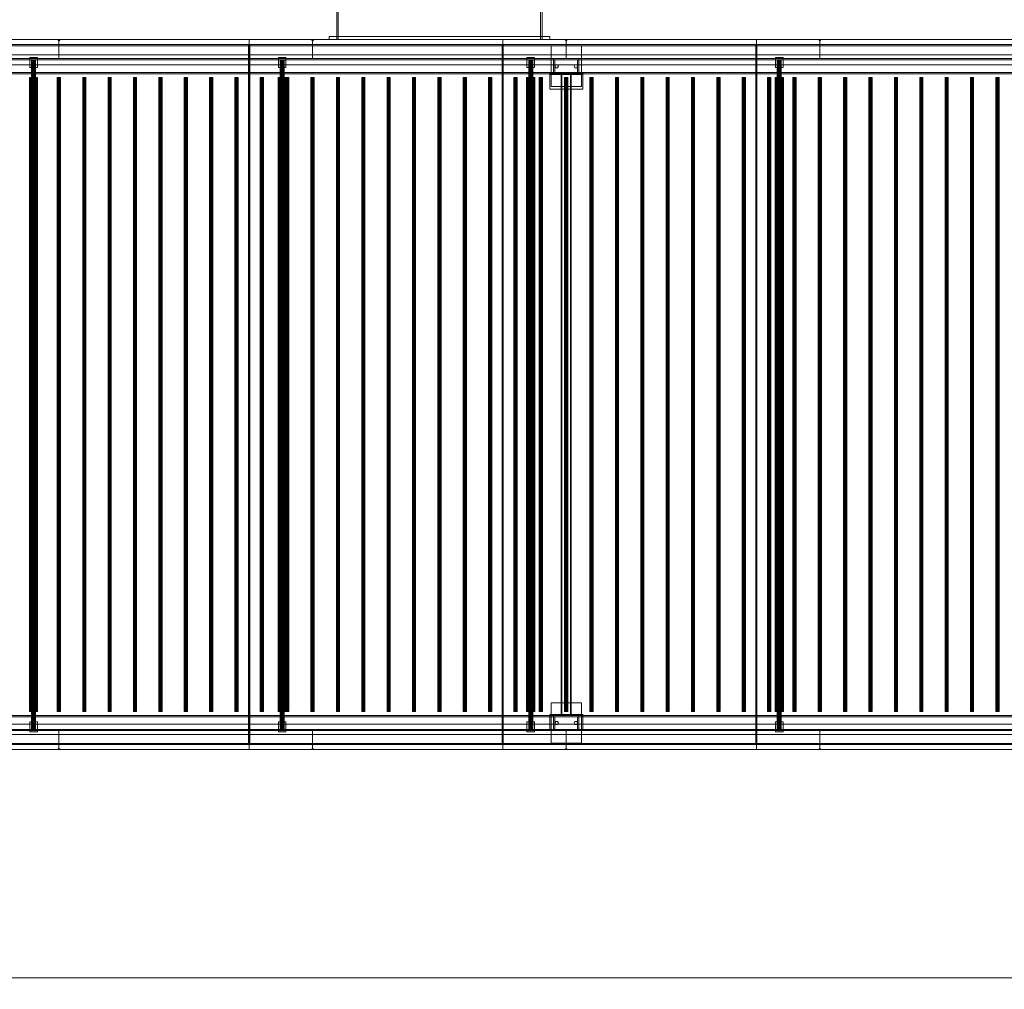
# Model space of a CAD drawing. Header units: millimetres. Extents: x -4395 to 65662, y -65530 to 6847.
# Tile 921 of 1034: x 41306 to 45188, y -20345 to -16522. Entities that reach past the tile are written whole.
import ezdxf

# ---------------------------------------------------------------- set-up
doc = ezdxf.new("R2010")
doc.units = ezdxf.units.MM
doc.layers.add('COTAS_O', color=1, linetype='Continuous', lineweight=0)
doc.layers.add('superior_secador', color=7, linetype='Continuous', lineweight=0)
doc.dimstyles.new('R19_100', dxfattribs={"dimtxt": 250, "dimasz": 150, "dimexe": 150, "dimexo": 80, "dimgap": 100, "dimtad": 1, "dimtih": 1, "dimtoh": 1, "dimdsep": 46, "dimcen": 0.09, "dimadec": 0, "dimazin": 0, "dimtfac": 1, "dimtdec": 4, "dimtofl": 0, "dimtmove": 0, "dimatfit": 3, "dimfxl": 1, "dimtolj": 1, "dimtzin": 0, "dimarcsym": 0})

# ---------------------------------------------------------------- blocks, each defined once
blk = doc.blocks.new('DIM_R33_40')
at = {"layer": 'COTAS_O'}
for p, q in [((40461.1, -19400), (40461.1, -20300)), ((60461.1, -19400), (60461.1, -20300)), ((40461.1, -20300), (40611.1, -20255)), ((60461.1, -20300), (60311.1, -20255)), ((40461.1, -20300), (60461.1, -20300)), ((40461.1, -20300), (40611.1, -20345)), ((60461.1, -20300), (60311.1, -20345))]:
    blk.add_line(p, q, dxfattribs=at)
blk.add_text('20000 O', height=250, dxfattribs=at).set_placement((50461.1, -20200))

msp = doc.modelspace()

# ---------------------------------------------------------------- linework, layer by layer
at = {"layer": 'superior_secador'}
for p, q in [((42556.134, -16600), (42556.134, -15800)), ((42562.134, -15800), (42562.134, -16600)), ((43360.134, -16600), (43360.134, -15800)), ((43366.134, -15800), (43366.134, -16600)), ((40461.134, -16600), (41461.134, -16600)), ((40461.134, -16600), (60461.134, -16600)), ((41211.134, -16600), (42211.134, -16600)), ((41458.134, -16603), (41458.134, -16600)), ((41458.134, -16600), (41464.134, -16600)), ((41464.134, -16603), (41458.134, -16603)), ((41461.134, -16600), (41461.134, -16675)), ((41461.134, -16600), (42461.134, -16600)), ((41464.134, -16600), (41464.134, -16603)), ((42211.134, -16600), (42211.134, -19400)), ((42211.134, -16600), (43211.134, -16600)), ((42458.134, -16603), (42458.134, -16600)), ((42458.134, -16600), (42464.134, -16600)), ((42464.134, -16603), (42458.134, -16603)), ((42461.134, -16600), (42461.134, -16675)), ((42461.134, -16600), (43461.134, -16600)), ((42464.134, -16600), (42464.134, -16603)), ((42526.134, -16600), (42526.134, -16588)), ((42526.134, -16588), (43396.134, -16588)), ((42526.134, -16588), (42556.134, -16588)), ((43396.134, -16600), (42526.134, -16600)), ((42556.134, -16600), (42526.134, -16600)), ((42556.134, -16588), (42556.134, -16600)), ((43366.134, -16600), (42556.134, -16600)), ((42562.134, -16600), (42556.134, -16600)), ((43211.134, -16600), (43211.134, -19400)), ((43211.134, -16600), (44211.134, -16600)), ((43366.134, -16600), (43360.134, -16600)), ((43366.134, -16600), (43366.134, -16588)), ((43366.134, -16588), (43396.134, -16588)), ((43396.134, -16600), (43366.134, -16600)), ((43396.134, -16588), (43396.134, -16600)), ((43458.134, -16603), (43458.134, -16600)), ((43458.134, -16600), (43464.134, -16600)), ((43464.134, -16603), (43458.134, -16603)), ((43461.134, -16600), (43461.134, -16675)), ((43461.134, -16600), (44461.134, -16600)), ((43464.134, -16600), (43464.134, -16603)), ((44211.134, -16600), (44211.134, -19400)), ((44211.134, -16600), (45211.134, -16600)), ((44458.134, -16603), (44458.134, -16600)), ((44458.134, -16600), (44464.134, -16600)), ((44464.134, -16603), (44458.134, -16603)), ((44461.134, -16600), (44461.134, -16675)), ((44461.134, -16600), (45461.134, -16600)), ((44464.134, -16600), (44464.134, -16603)), ((60461.134, -16620), (40461.134, -16620)), ((60461.134, -16624), (40461.134, -16624)), ((42209.134, -19380), (42209.134, -16620)), ((42209.134, -16620), (42213.134, -16620)), ((42213.134, -16620), (42213.134, -19380)), ((43209.134, -19380), (43209.134, -16620)), ((43209.134, -16620), (43213.134, -16620)), ((43213.134, -16620), (43213.134, -19380)), ((43401.134, -16785), (43401.134, -16625)), ((43401.134, -16625), (43521.134, -16625)), ((43521.134, -16625), (43521.134, -16785)), ((44209.134, -19380), (44209.134, -16620)), ((44209.134, -16620), (44213.134, -16620)), ((44213.134, -16620), (44213.134, -19380)), ((41461.134, -16675), (40461.134, -16675)), ((40461.134, -16675), (60461.134, -16675)), ((60461.134, -16680), (40461.134, -16680)), ((40811.134, -16660), (60111.134, -16660)), ((41346.134, -16710), (41346.134, -16670)), ((41346.134, -16670), (41376.134, -16670)), ((41353.406, -16680), (41353.134, -16680)), ((41353.134, -16680), (41353.134, -19320)), ((41354.206, -16680), (41353.406, -16680)), ((41353.406, -16680), (41353.406, -19320)), ((41355.477, -16680), (41354.206, -16680)), ((41354.206, -16680), (41354.206, -19320)), ((41357.134, -16680), (41355.477, -16680)), ((41355.477, -16680), (41355.477, -19320)), ((41359.063, -16680), (41357.134, -16680)), ((41357.134, -16680), (41357.134, -19320)), ((41361.134, -16680), (41359.063, -16680)), ((41359.063, -16680), (41359.063, -19320)), ((41363.204, -16680), (41361.134, -16680)), ((41361.134, -16680), (41361.134, -19320)), ((41365.134, -16680), (41363.204, -16680)), ((41363.204, -16680), (41363.204, -19320)), ((41366.791, -16680), (41365.134, -16680)), ((41365.134, -16680), (41365.134, -19320)), ((41368.062, -16680), (41366.791, -16680)), ((41366.791, -16680), (41366.791, -19320)), ((41368.861, -16680), (41368.062, -16680)), ((41368.062, -16680), (41368.062, -19320)), ((41368.861, -16680), (41369.134, -16680)), ((41368.861, -16680), (41368.861, -19320)), ((41369.134, -19320), (41369.134, -16680)), ((41376.134, -16670), (41376.134, -16710)), ((42461.134, -16675), (41461.134, -16675)), ((42326.134, -16710), (42326.134, -16670)), ((42326.134, -16670), (42356.134, -16670)), ((42333.406, -16680), (42333.134, -16680)), ((42333.134, -16680), (42333.134, -19320)), ((42334.206, -16680), (42333.406, -16680)), ((42333.406, -16680), (42333.406, -19320)), ((42335.477, -16680), (42334.206, -16680)), ((42334.206, -16680), (42334.206, -19320)), ((42337.134, -16680), (42335.477, -16680)), ((42335.477, -16680), (42335.477, -19320)), ((42339.063, -16680), (42337.134, -16680)), ((42337.134, -16680), (42337.134, -19320)), ((42341.134, -16680), (42339.063, -16680)), ((42339.063, -16680), (42339.063, -19320)), ((42343.204, -16680), (42341.134, -16680)), ((42341.134, -16680), (42341.134, -19320)), ((42345.134, -16680), (42343.204, -16680)), ((42343.204, -16680), (42343.204, -19320)), ((42346.791, -16680), (42345.134, -16680)), ((42345.134, -16680), (42345.134, -19320)), ((42348.062, -16680), (42346.791, -16680)), ((42346.791, -16680), (42346.791, -19320)), ((42348.861, -16680), (42348.062, -16680)), ((42348.062, -16680), (42348.062, -19320)), ((42348.861, -16680), (42349.134, -16680)), ((42348.861, -16680), (42348.861, -19320)), ((42349.134, -19320), (42349.134, -16680)), ((42356.134, -16670), (42356.134, -16710)), ((43461.134, -16675), (42461.134, -16675)), ((43306.134, -16710), (43306.134, -16670)), ((43306.134, -16670), (43336.134, -16670)), ((43313.406, -16680), (43313.134, -16680)), ((43313.134, -16680), (43313.134, -19320)), ((43314.206, -16680), (43313.406, -16680)), ((43313.406, -16680), (43313.406, -19320)), ((43315.477, -16680), (43314.206, -16680)), ((43314.206, -16680), (43314.206, -19320)), ((43317.134, -16680), (43315.477, -16680)), ((43315.477, -16680), (43315.477, -19320)), ((43319.063, -16680), (43317.134, -16680)), ((43317.134, -16680), (43317.134, -19320)), ((43321.134, -16680), (43319.063, -16680)), ((43319.063, -16680), (43319.063, -19320)), ((43323.204, -16680), (43321.134, -16680)), ((43321.134, -16680), (43321.134, -19320)), ((43325.134, -16680), (43323.204, -16680)), ((43323.204, -16680), (43323.204, -19320)), ((43326.791, -16680), (43325.134, -16680)), ((43325.134, -16680), (43325.134, -19320)), ((43328.062, -16680), (43326.791, -16680)), ((43326.791, -16680), (43326.791, -19320)), ((43328.861, -16680), (43328.062, -16680)), ((43328.062, -16680), (43328.062, -19320)), ((43328.861, -16680), (43329.134, -16680)), ((43328.861, -16680), (43328.861, -19320)), ((43329.134, -19320), (43329.134, -16680)), ((43336.134, -16670), (43336.134, -16710)), ((43411.134, -16680), (43411.134, -16675)), ((43411.134, -16675), (43511.134, -16675)), ((43511.134, -16680), (43411.134, -16680)), ((43411.134, -16730), (43411.134, -16680)), ((43411.134, -16680), (43416.134, -16680)), ((43416.134, -16680), (43416.134, -16730)), ((44461.134, -16675), (43461.134, -16675)), ((43506.134, -16730), (43506.134, -16680)), ((43506.134, -16680), (43511.134, -16680)), ((43511.134, -16675), (43511.134, -16680)), ((43511.134, -16680), (43511.134, -16730)), ((44286.134, -16710), (44286.134, -16670)), ((44286.134, -16670), (44316.134, -16670)), ((44293.406, -16680), (44293.134, -16680)), ((44293.134, -16680), (44293.134, -19320)), ((44294.206, -16680), (44293.406, -16680)), ((44293.406, -16680), (44293.406, -19320)), ((44295.477, -16680), (44294.206, -16680)), ((44294.206, -16680), (44294.206, -19320)), ((44297.134, -16680), (44295.477, -16680)), ((44295.477, -16680), (44295.477, -19320)), ((44299.063, -16680), (44297.134, -16680)), ((44297.134, -16680), (44297.134, -19320)), ((44301.134, -16680), (44299.063, -16680)), ((44299.063, -16680), (44299.063, -19320)), ((44303.204, -16680), (44301.134, -16680)), ((44301.134, -16680), (44301.134, -19320)), ((44305.134, -16680), (44303.204, -16680)), ((44303.204, -16680), (44303.204, -19320)), ((44306.791, -16680), (44305.134, -16680)), ((44305.134, -16680), (44305.134, -19320)), ((44308.062, -16680), (44306.791, -16680)), ((44306.791, -16680), (44306.791, -19320)), ((44308.861, -16680), (44308.062, -16680)), ((44308.062, -16680), (44308.062, -19320)), ((44308.861, -16680), (44309.134, -16680)), ((44308.861, -16680), (44308.861, -19320)), ((44309.134, -19320), (44309.134, -16680)), ((44316.134, -16670), (44316.134, -16710)), ((45461.134, -16675), (44461.134, -16675)), ((40461.134, -16730), (60461.134, -16730)), ((60111.134, -16700), (40811.134, -16700)), ((41376.134, -16710), (41346.134, -16710)), ((42356.134, -16710), (42326.134, -16710)), ((43336.134, -16710), (43306.134, -16710)), ((43411.134, -16735), (43411.134, -16730)), ((43411.134, -16730), (43511.134, -16730)), ((43416.134, -16730), (43411.134, -16730)), ((43416.134, -16705), (43419.634, -16698.938)), ((43419.634, -16711.062), (43416.134, -16705)), ((43419.634, -16698.938), (43426.634, -16698.938)), ((43426.634, -16711.062), (43419.634, -16711.062)), ((43426.634, -16698.938), (43430.134, -16705)), ((43430.134, -16705), (43426.634, -16711.062)), ((43492.134, -16705), (43495.634, -16698.938)), ((43495.634, -16711.062), (43492.134, -16705)), ((43495.634, -16698.938), (43502.634, -16698.938)), ((43502.634, -16711.062), (43495.634, -16711.062)), ((43502.634, -16698.938), (43506.134, -16705)), ((43506.134, -16705), (43502.634, -16711.062)), ((43511.134, -16730), (43506.134, -16730)), ((43511.134, -16730), (43511.134, -16735)), ((44316.134, -16710), (44286.134, -16710)), ((60461.134, -16735), (40461.134, -16735)), ((41345.679, -16750), (41345.134, -16750)), ((41345.134, -16750), (41345.134, -19250)), ((41347.277, -16750), (41345.679, -16750)), ((41345.679, -16750), (41345.679, -19250)), ((41349.82, -16750), (41347.277, -16750)), ((41347.277, -16750), (41347.277, -19250)), ((41353.134, -16750), (41349.82, -16750)), ((41349.82, -16750), (41349.82, -19250)), ((41356.993, -16750), (41353.134, -16750)), ((41353.134, -16750), (41353.134, -19250)), ((41355.997, -16750), (41354.784, -16750)), ((41354.784, -16750), (41354.784, -19250)), ((41359.172, -16750), (41355.997, -16750)), ((41355.997, -16750), (41355.997, -19250)), ((41361.134, -16750), (41356.993, -16750)), ((41356.993, -16750), (41356.993, -19250)), ((41363.096, -16750), (41359.172, -16750)), ((41359.172, -16750), (41359.172, -19250)), ((41365.275, -16750), (41361.134, -16750)), ((41361.134, -16750), (41361.134, -19250)), ((41366.271, -16750), (41363.096, -16750)), ((41363.096, -16750), (41363.096, -19250)), ((41369.134, -16750), (41365.275, -16750)), ((41365.275, -16750), (41365.275, -19250)), ((41366.271, -16750), (41367.484, -16750)), ((41366.271, -16750), (41366.271, -19250)), ((41367.484, -19250), (41367.484, -16750)), ((41372.448, -16750), (41369.134, -16750)), ((41369.134, -16750), (41369.134, -19250)), ((41374.99, -16750), (41372.448, -16750)), ((41372.448, -16750), (41372.448, -19250)), ((41376.589, -16750), (41374.99, -16750)), ((41374.99, -16750), (41374.99, -19250)), ((41376.589, -16750), (41377.134, -16750)), ((41376.589, -16750), (41376.589, -19250)), ((41377.134, -19250), (41377.134, -16750)), ((41455.997, -16750), (41454.784, -16750)), ((41454.784, -16750), (41454.784, -19250)), ((41459.172, -16750), (41455.997, -16750)), ((41455.997, -16750), (41455.997, -19250)), ((41463.096, -16750), (41459.172, -16750)), ((41459.172, -16750), (41459.172, -19250)), ((41466.271, -16750), (41463.096, -16750)), ((41463.096, -16750), (41463.096, -19250)), ((41466.271, -16750), (41467.484, -16750)), ((41466.271, -16750), (41466.271, -19250)), ((41467.484, -19250), (41467.484, -16750)), ((41555.997, -16750), (41554.784, -16750)), ((41554.784, -16750), (41554.784, -19250)), ((41559.172, -16750), (41555.997, -16750)), ((41555.997, -16750), (41555.997, -19250)), ((41563.096, -16750), (41559.172, -16750)), ((41559.172, -16750), (41559.172, -19250)), ((41566.271, -16750), (41563.096, -16750)), ((41563.096, -16750), (41563.096, -19250)), ((41566.271, -16750), (41567.484, -16750)), ((41566.271, -16750), (41566.271, -19250)), ((41567.484, -19250), (41567.484, -16750)), ((41655.997, -16750), (41654.784, -16750)), ((41654.784, -16750), (41654.784, -19250)), ((41659.172, -16750), (41655.997, -16750)), ((41655.997, -16750), (41655.997, -19250)), ((41663.096, -16750), (41659.172, -16750)), ((41659.172, -16750), (41659.172, -19250)), ((41666.271, -16750), (41663.096, -16750)), ((41663.096, -16750), (41663.096, -19250)), ((41666.271, -16750), (41667.484, -16750)), ((41666.271, -16750), (41666.271, -19250)), ((41667.484, -19250), (41667.484, -16750)), ((41755.997, -16750), (41754.784, -16750)), ((41754.784, -16750), (41754.784, -19250)), ((41759.172, -16750), (41755.997, -16750)), ((41755.997, -16750), (41755.997, -19250)), ((41763.096, -16750), (41759.172, -16750)), ((41759.172, -16750), (41759.172, -19250)), ((41766.271, -16750), (41763.096, -16750)), ((41763.096, -16750), (41763.096, -19250)), ((41766.271, -16750), (41767.484, -16750)), ((41766.271, -16750), (41766.271, -19250)), ((41767.484, -19250), (41767.484, -16750)), ((41855.997, -16750), (41854.784, -16750)), ((41854.784, -16750), (41854.784, -19250)), ((41859.172, -16750), (41855.997, -16750)), ((41855.997, -16750), (41855.997, -19250)), ((41863.096, -16750), (41859.172, -16750)), ((41859.172, -16750), (41859.172, -19250)), ((41866.271, -16750), (41863.096, -16750)), ((41863.096, -16750), (41863.096, -19250)), ((41866.271, -16750), (41867.484, -16750)), ((41866.271, -16750), (41866.271, -19250)), ((41867.484, -19250), (41867.484, -16750)), ((41955.997, -16750), (41954.784, -16750)), ((41954.784, -16750), (41954.784, -19250)), ((41959.172, -16750), (41955.997, -16750)), ((41955.997, -16750), (41955.997, -19250)), ((41963.096, -16750), (41959.172, -16750)), ((41959.172, -16750), (41959.172, -19250)), ((41966.271, -16750), (41963.096, -16750)), ((41963.096, -16750), (41963.096, -19250)), ((41966.271, -16750), (41967.484, -16750)), ((41966.271, -16750), (41966.271, -19250)), ((41967.484, -19250), (41967.484, -16750)), ((42055.997, -16750), (42054.784, -16750)), ((42054.784, -16750), (42054.784, -19250)), ((42059.172, -16750), (42055.997, -16750)), ((42055.997, -16750), (42055.997, -19250)), ((42063.096, -16750), (42059.172, -16750)), ((42059.172, -16750), (42059.172, -19250)), ((42066.271, -16750), (42063.096, -16750)), ((42063.096, -16750), (42063.096, -19250)), ((42066.271, -16750), (42067.484, -16750)), ((42066.271, -16750), (42066.271, -19250)), ((42067.484, -19250), (42067.484, -16750)), ((42155.997, -16750), (42154.784, -16750)), ((42154.784, -16750), (42154.784, -19250)), ((42159.172, -16750), (42155.997, -16750)), ((42155.997, -16750), (42155.997, -19250)), ((42163.096, -16750), (42159.172, -16750)), ((42159.172, -16750), (42159.172, -19250)), ((42166.271, -16750), (42163.096, -16750)), ((42163.096, -16750), (42163.096, -19250)), ((42166.271, -16750), (42167.484, -16750)), ((42166.271, -16750), (42166.271, -19250)), ((42167.484, -19250), (42167.484, -16750)), ((42255.997, -16750), (42254.784, -16750)), ((42254.784, -16750), (42254.784, -19250)), ((42259.172, -16750), (42255.997, -16750)), ((42255.997, -16750), (42255.997, -19250)), ((42263.096, -16750), (42259.172, -16750)), ((42259.172, -16750), (42259.172, -19250)), ((42266.271, -16750), (42263.096, -16750)), ((42263.096, -16750), (42263.096, -19250)), ((42266.271, -16750), (42267.484, -16750)), ((42266.271, -16750), (42266.271, -19250)), ((42267.484, -19250), (42267.484, -16750)), ((42325.679, -16750), (42325.134, -16750)), ((42325.134, -16750), (42325.134, -19250)), ((42327.277, -16750), (42325.679, -16750)), ((42325.679, -16750), (42325.679, -19250)), ((42329.82, -16750), (42327.277, -16750)), ((42327.277, -16750), (42327.277, -19250)), ((42333.134, -16750), (42329.82, -16750)), ((42329.82, -16750), (42329.82, -19250)), ((42336.993, -16750), (42333.134, -16750)), ((42333.134, -16750), (42333.134, -19250)), ((42341.134, -16750), (42336.993, -16750)), ((42336.993, -16750), (42336.993, -19250)), ((42345.275, -16750), (42341.134, -16750)), ((42341.134, -16750), (42341.134, -19250)), ((42349.134, -16750), (42345.275, -16750)), ((42345.275, -16750), (42345.275, -19250)), ((42352.448, -16750), (42349.134, -16750)), ((42349.134, -16750), (42349.134, -19250)), ((42354.99, -16750), (42352.448, -16750)), ((42352.448, -16750), (42352.448, -19250)), ((42355.997, -16750), (42354.784, -16750)), ((42354.784, -16750), (42354.784, -19250)), ((42356.589, -16750), (42354.99, -16750)), ((42354.99, -16750), (42354.99, -19250)), ((42359.172, -16750), (42355.997, -16750)), ((42355.997, -16750), (42355.997, -19250)), ((42356.589, -16750), (42357.134, -16750)), ((42356.589, -16750), (42356.589, -19250)), ((42357.134, -19250), (42357.134, -16750)), ((42363.096, -16750), (42359.172, -16750)), ((42359.172, -16750), (42359.172, -19250)), ((42366.271, -16750), (42363.096, -16750)), ((42363.096, -16750), (42363.096, -19250)), ((42366.271, -16750), (42367.484, -16750)), ((42366.271, -16750), (42366.271, -19250)), ((42367.484, -19250), (42367.484, -16750)), ((42455.997, -16750), (42454.784, -16750)), ((42454.784, -16750), (42454.784, -19250)), ((42459.172, -16750), (42455.997, -16750)), ((42455.997, -16750), (42455.997, -19250)), ((42463.096, -16750), (42459.172, -16750)), ((42459.172, -16750), (42459.172, -19250)), ((42466.271, -16750), (42463.096, -16750)), ((42463.096, -16750), (42463.096, -19250)), ((42466.271, -16750), (42467.484, -16750)), ((42466.271, -16750), (42466.271, -19250)), ((42467.484, -19250), (42467.484, -16750)), ((42555.997, -16750), (42554.784, -16750)), ((42554.784, -16750), (42554.784, -19250)), ((42559.172, -16750), (42555.997, -16750)), ((42555.997, -16750), (42555.997, -19250)), ((42563.096, -16750), (42559.172, -16750)), ((42559.172, -16750), (42559.172, -19250)), ((42566.271, -16750), (42563.096, -16750)), ((42563.096, -16750), (42563.096, -19250)), ((42566.271, -16750), (42567.484, -16750)), ((42566.271, -16750), (42566.271, -19250)), ((42567.484, -19250), (42567.484, -16750)), ((42655.997, -16750), (42654.784, -16750)), ((42654.784, -16750), (42654.784, -19250)), ((42659.172, -16750), (42655.997, -16750)), ((42655.997, -16750), (42655.997, -19250)), ((42663.096, -16750), (42659.172, -16750)), ((42659.172, -16750), (42659.172, -19250)), ((42666.271, -16750), (42663.096, -16750)), ((42663.096, -16750), (42663.096, -19250)), ((42666.271, -16750), (42667.484, -16750)), ((42666.271, -16750), (42666.271, -19250)), ((42667.484, -19250), (42667.484, -16750)), ((42755.997, -16750), (42754.784, -16750)), ((42754.784, -16750), (42754.784, -19250)), ((42759.172, -16750), (42755.997, -16750)), ((42755.997, -16750), (42755.997, -19250)), ((42763.096, -16750), (42759.172, -16750)), ((42759.172, -16750), (42759.172, -19250)), ((42766.271, -16750), (42763.096, -16750)), ((42763.096, -16750), (42763.096, -19250)), ((42766.271, -16750), (42767.484, -16750)), ((42766.271, -16750), (42766.271, -19250)), ((42767.484, -19250), (42767.484, -16750)), ((42855.997, -16750), (42854.784, -16750)), ((42854.784, -16750), (42854.784, -19250)), ((42859.172, -16750), (42855.997, -16750)), ((42855.997, -16750), (42855.997, -19250)), ((42863.096, -16750), (42859.172, -16750)), ((42859.172, -16750), (42859.172, -19250)), ((42866.271, -16750), (42863.096, -16750)), ((42863.096, -16750), (42863.096, -19250)), ((42866.271, -16750), (42867.484, -16750)), ((42866.271, -16750), (42866.271, -19250)), ((42867.484, -19250), (42867.484, -16750)), ((42955.997, -16750), (42954.784, -16750)), ((42954.784, -16750), (42954.784, -19250)), ((42959.172, -16750), (42955.997, -16750)), ((42955.997, -16750), (42955.997, -19250)), ((42963.096, -16750), (42959.172, -16750)), ((42959.172, -16750), (42959.172, -19250)), ((42966.271, -16750), (42963.096, -16750)), ((42963.096, -16750), (42963.096, -19250)), ((42966.271, -16750), (42967.484, -16750)), ((42966.271, -16750), (42966.271, -19250)), ((42967.484, -19250), (42967.484, -16750)), ((43055.997, -16750), (43054.784, -16750)), ((43054.784, -16750), (43054.784, -19250)), ((43059.172, -16750), (43055.997, -16750)), ((43055.997, -16750), (43055.997, -19250)), ((43063.096, -16750), (43059.172, -16750)), ((43059.172, -16750), (43059.172, -19250)), ((43066.271, -16750), (43063.096, -16750)), ((43063.096, -16750), (43063.096, -19250)), ((43066.271, -16750), (43067.484, -16750)), ((43066.271, -16750), (43066.271, -19250)), ((43067.484, -19250), (43067.484, -16750)), ((43155.997, -16750), (43154.784, -16750)), ((43154.784, -16750), (43154.784, -19250)), ((43159.172, -16750), (43155.997, -16750)), ((43155.997, -16750), (43155.997, -19250)), ((43163.096, -16750), (43159.172, -16750)), ((43159.172, -16750), (43159.172, -19250)), ((43166.271, -16750), (43163.096, -16750)), ((43163.096, -16750), (43163.096, -19250)), ((43166.271, -16750), (43167.484, -16750)), ((43166.271, -16750), (43166.271, -19250)), ((43167.484, -19250), (43167.484, -16750)), ((43255.997, -16750), (43254.784, -16750)), ((43254.784, -16750), (43254.784, -19250)), ((43259.172, -16750), (43255.997, -16750)), ((43255.997, -16750), (43255.997, -19250)), ((43263.096, -16750), (43259.172, -16750)), ((43259.172, -16750), (43259.172, -19250)), ((43266.271, -16750), (43263.096, -16750)), ((43263.096, -16750), (43263.096, -19250)), ((43266.271, -16750), (43267.484, -16750)), ((43266.271, -16750), (43266.271, -19250)), ((43267.484, -19250), (43267.484, -16750)), ((43305.679, -16750), (43305.134, -16750)), ((43305.134, -16750), (43305.134, -19250)), ((43307.277, -16750), (43305.679, -16750)), ((43305.679, -16750), (43305.679, -19250)), ((43309.82, -16750), (43307.277, -16750)), ((43307.277, -16750), (43307.277, -19250)), ((43313.134, -16750), (43309.82, -16750)), ((43309.82, -16750), (43309.82, -19250)), ((43316.993, -16750), (43313.134, -16750)), ((43313.134, -16750), (43313.134, -19250)), ((43321.134, -16750), (43316.993, -16750)), ((43316.993, -16750), (43316.993, -19250)), ((43325.275, -16750), (43321.134, -16750)), ((43321.134, -16750), (43321.134, -19250)), ((43329.134, -16750), (43325.275, -16750)), ((43325.275, -16750), (43325.275, -19250)), ((43332.448, -16750), (43329.134, -16750)), ((43329.134, -16750), (43329.134, -19250)), ((43334.99, -16750), (43332.448, -16750)), ((43332.448, -16750), (43332.448, -19250)), ((43336.589, -16750), (43334.99, -16750)), ((43334.99, -16750), (43334.99, -19250)), ((43336.589, -16750), (43337.134, -16750)), ((43336.589, -16750), (43336.589, -19250)), ((43337.134, -19250), (43337.134, -16750)), ((43355.997, -16750), (43354.784, -16750)), ((43354.784, -16750), (43354.784, -19250)), ((43359.172, -16750), (43355.997, -16750)), ((43355.997, -16750), (43355.997, -19250)), ((43363.096, -16750), (43359.172, -16750)), ((43359.172, -16750), (43359.172, -19250)), ((43366.271, -16750), (43363.096, -16750)), ((43363.096, -16750), (43363.096, -19250)), ((43366.271, -16750), (43367.484, -16750)), ((43366.271, -16750), (43366.271, -19250)), ((43367.484, -19250), (43367.484, -16750)), ((43396.134, -16738), (43396.134, -16733)), ((43396.134, -16733), (43526.134, -16733)), ((43396.134, -16796), (43396.134, -16733)), ((43526.134, -16738), (43396.134, -16738)), ((43511.134, -16735), (43411.134, -16735)), ((43441.134, -19265), (43441.134, -16735)), ((43441.134, -16735), (43481.134, -16735)), ((43441.134, -16735), (43444.134, -16735)), ((43444.134, -16735), (43444.134, -19265)), ((43455.997, -16750), (43454.784, -16750)), ((43454.784, -16750), (43454.784, -19250)), ((43459.172, -16750), (43455.997, -16750)), ((43455.997, -16750), (43455.997, -19250)), ((43463.096, -16750), (43459.172, -16750)), ((43459.172, -16750), (43459.172, -19250)), ((43466.271, -16750), (43463.096, -16750)), ((43463.096, -16750), (43463.096, -19250)), ((43466.271, -16750), (43467.484, -16750)), ((43466.271, -16750), (43466.271, -19250)), ((43467.484, -19250), (43467.484, -16750)), ((43478.134, -19265), (43478.134, -16735)), ((43478.134, -16735), (43481.134, -16735)), ((43481.134, -16735), (43481.134, -19265)), ((43526.134, -16733), (43526.134, -16738)), ((43526.134, -16733), (43526.134, -16796)), ((43555.997, -16750), (43554.784, -16750)), ((43554.784, -16750), (43554.784, -19250)), ((43559.172, -16750), (43555.997, -16750)), ((43555.997, -16750), (43555.997, -19250)), ((43563.096, -16750), (43559.172, -16750)), ((43559.172, -16750), (43559.172, -19250)), ((43566.271, -16750), (43563.096, -16750)), ((43563.096, -16750), (43563.096, -19250)), ((43566.271, -16750), (43567.484, -16750)), ((43566.271, -16750), (43566.271, -19250)), ((43567.484, -19250), (43567.484, -16750)), ((43655.997, -16750), (43654.784, -16750)), ((43654.784, -16750), (43654.784, -19250)), ((43659.172, -16750), (43655.997, -16750)), ((43655.997, -16750), (43655.997, -19250)), ((43663.096, -16750), (43659.172, -16750)), ((43659.172, -16750), (43659.172, -19250)), ((43666.271, -16750), (43663.096, -16750)), ((43663.096, -16750), (43663.096, -19250)), ((43666.271, -16750), (43667.484, -16750)), ((43666.271, -16750), (43666.271, -19250)), ((43667.484, -19250), (43667.484, -16750)), ((43755.997, -16750), (43754.784, -16750)), ((43754.784, -16750), (43754.784, -19250)), ((43759.172, -16750), (43755.997, -16750)), ((43755.997, -16750), (43755.997, -19250)), ((43763.096, -16750), (43759.172, -16750)), ((43759.172, -16750), (43759.172, -19250)), ((43766.271, -16750), (43763.096, -16750)), ((43763.096, -16750), (43763.096, -19250)), ((43766.271, -16750), (43767.484, -16750)), ((43766.271, -16750), (43766.271, -19250)), ((43767.484, -19250), (43767.484, -16750)), ((43855.997, -16750), (43854.784, -16750)), ((43854.784, -16750), (43854.784, -19250)), ((43859.172, -16750), (43855.997, -16750)), ((43855.997, -16750), (43855.997, -19250)), ((43863.096, -16750), (43859.172, -16750)), ((43859.172, -16750), (43859.172, -19250)), ((43866.271, -16750), (43863.096, -16750)), ((43863.096, -16750), (43863.096, -19250)), ((43866.271, -16750), (43867.484, -16750)), ((43866.271, -16750), (43866.271, -19250)), ((43867.484, -19250), (43867.484, -16750)), ((43955.997, -16750), (43954.784, -16750)), ((43954.784, -16750), (43954.784, -19250)), ((43959.172, -16750), (43955.997, -16750)), ((43955.997, -16750), (43955.997, -19250)), ((43963.096, -16750), (43959.172, -16750)), ((43959.172, -16750), (43959.172, -19250)), ((43966.271, -16750), (43963.096, -16750)), ((43963.096, -16750), (43963.096, -19250)), ((43966.271, -16750), (43967.484, -16750)), ((43966.271, -16750), (43966.271, -19250)), ((43967.484, -19250), (43967.484, -16750)), ((44055.997, -16750), (44054.784, -16750)), ((44054.784, -16750), (44054.784, -19250)), ((44059.172, -16750), (44055.997, -16750)), ((44055.997, -16750), (44055.997, -19250)), ((44063.096, -16750), (44059.172, -16750)), ((44059.172, -16750), (44059.172, -19250)), ((44066.271, -16750), (44063.096, -16750)), ((44063.096, -16750), (44063.096, -19250)), ((44066.271, -16750), (44067.484, -16750)), ((44066.271, -16750), (44066.271, -19250)), ((44067.484, -19250), (44067.484, -16750)), ((44155.997, -16750), (44154.784, -16750)), ((44154.784, -16750), (44154.784, -19250)), ((44159.172, -16750), (44155.997, -16750)), ((44155.997, -16750), (44155.997, -19250)), ((44163.096, -16750), (44159.172, -16750)), ((44159.172, -16750), (44159.172, -19250)), ((44166.271, -16750), (44163.096, -16750)), ((44163.096, -16750), (44163.096, -19250)), ((44166.271, -16750), (44167.484, -16750)), ((44166.271, -16750), (44166.271, -19250)), ((44167.484, -19250), (44167.484, -16750)), ((44255.997, -16750), (44254.784, -16750)), ((44254.784, -16750), (44254.784, -19250)), ((44259.172, -16750), (44255.997, -16750)), ((44255.997, -16750), (44255.997, -19250)), ((44263.096, -16750), (44259.172, -16750)), ((44259.172, -16750), (44259.172, -19250)), ((44266.271, -16750), (44263.096, -16750)), ((44263.096, -16750), (44263.096, -19250)), ((44266.271, -16750), (44267.484, -16750)), ((44266.271, -16750), (44266.271, -19250)), ((44267.484, -19250), (44267.484, -16750)), ((44285.679, -16750), (44285.134, -16750)), ((44285.134, -16750), (44285.134, -19250)), ((44287.277, -16750), (44285.679, -16750)), ((44285.679, -16750), (44285.679, -19250)), ((44289.82, -16750), (44287.277, -16750)), ((44287.277, -16750), (44287.277, -19250)), ((44293.134, -16750), (44289.82, -16750)), ((44289.82, -16750), (44289.82, -19250)), ((44296.993, -16750), (44293.134, -16750)), ((44293.134, -16750), (44293.134, -19250)), ((44301.134, -16750), (44296.993, -16750)), ((44296.993, -16750), (44296.993, -19250)), ((44305.275, -16750), (44301.134, -16750)), ((44301.134, -16750), (44301.134, -19250)), ((44309.134, -16750), (44305.275, -16750)), ((44305.275, -16750), (44305.275, -19250)), ((44312.448, -16750), (44309.134, -16750)), ((44309.134, -16750), (44309.134, -19250)), ((44314.99, -16750), (44312.448, -16750)), ((44312.448, -16750), (44312.448, -19250)), ((44316.589, -16750), (44314.99, -16750)), ((44314.99, -16750), (44314.99, -19250)), ((44316.589, -16750), (44317.134, -16750)), ((44316.589, -16750), (44316.589, -19250)), ((44317.134, -19250), (44317.134, -16750)), ((44355.997, -16750), (44354.784, -16750)), ((44354.784, -16750), (44354.784, -19250)), ((44359.172, -16750), (44355.997, -16750)), ((44355.997, -16750), (44355.997, -19250)), ((44363.096, -16750), (44359.172, -16750)), ((44359.172, -16750), (44359.172, -19250)), ((44366.271, -16750), (44363.096, -16750)), ((44363.096, -16750), (44363.096, -19250)), ((44366.271, -16750), (44367.484, -16750)), ((44366.271, -16750), (44366.271, -19250)), ((44367.484, -19250), (44367.484, -16750)), ((44455.997, -16750), (44454.784, -16750)), ((44454.784, -16750), (44454.784, -19250)), ((44459.172, -16750), (44455.997, -16750)), ((44455.997, -16750), (44455.997, -19250)), ((44463.096, -16750), (44459.172, -16750)), ((44459.172, -16750), (44459.172, -19250)), ((44466.271, -16750), (44463.096, -16750)), ((44463.096, -16750), (44463.096, -19250)), ((44466.271, -16750), (44467.484, -16750)), ((44466.271, -16750), (44466.271, -19250)), ((44467.484, -19250), (44467.484, -16750)), ((44555.997, -16750), (44554.784, -16750)), ((44554.784, -16750), (44554.784, -19250)), ((44559.172, -16750), (44555.997, -16750)), ((44555.997, -16750), (44555.997, -19250)), ((44563.096, -16750), (44559.172, -16750)), ((44559.172, -16750), (44559.172, -19250)), ((44566.271, -16750), (44563.096, -16750)), ((44563.096, -16750), (44563.096, -19250)), ((44566.271, -16750), (44567.484, -16750)), ((44566.271, -16750), (44566.271, -19250)), ((44567.484, -19250), (44567.484, -16750)), ((44655.997, -16750), (44654.784, -16750)), ((44654.784, -16750), (44654.784, -19250)), ((44659.172, -16750), (44655.997, -16750)), ((44655.997, -16750), (44655.997, -19250)), ((44663.096, -16750), (44659.172, -16750)), ((44659.172, -16750), (44659.172, -19250)), ((44666.271, -16750), (44663.096, -16750)), ((44663.096, -16750), (44663.096, -19250)), ((44666.271, -16750), (44667.484, -16750)), ((44666.271, -16750), (44666.271, -19250)), ((44667.484, -19250), (44667.484, -16750)), ((44755.997, -16750), (44754.784, -16750)), ((44754.784, -16750), (44754.784, -19250)), ((44759.172, -16750), (44755.997, -16750)), ((44755.997, -16750), (44755.997, -19250)), ((44763.096, -16750), (44759.172, -16750)), ((44759.172, -16750), (44759.172, -19250)), ((44766.271, -16750), (44763.096, -16750)), ((44763.096, -16750), (44763.096, -19250)), ((44766.271, -16750), (44767.484, -16750)), ((44766.271, -16750), (44766.271, -19250)), ((44767.484, -19250), (44767.484, -16750)), ((44855.997, -16750), (44854.784, -16750)), ((44854.784, -16750), (44854.784, -19250)), ((44859.172, -16750), (44855.997, -16750)), ((44855.997, -16750), (44855.997, -19250)), ((44863.096, -16750), (44859.172, -16750)), ((44859.172, -16750), (44859.172, -19250)), ((44866.271, -16750), (44863.096, -16750)), ((44863.096, -16750), (44863.096, -19250)), ((44866.271, -16750), (44867.484, -16750)), ((44866.271, -16750), (44866.271, -19250)), ((44867.484, -19250), (44867.484, -16750)), ((44955.997, -16750), (44954.784, -16750)), ((44954.784, -16750), (44954.784, -19250)), ((44959.172, -16750), (44955.997, -16750)), ((44955.997, -16750), (44955.997, -19250)), ((44963.096, -16750), (44959.172, -16750)), ((44959.172, -16750), (44959.172, -19250)), ((44966.271, -16750), (44963.096, -16750)), ((44963.096, -16750), (44963.096, -19250)), ((44966.271, -16750), (44967.484, -16750)), ((44966.271, -16750), (44966.271, -19250)), ((44967.484, -19250), (44967.484, -16750)), ((45055.997, -16750), (45054.784, -16750)), ((45054.784, -16750), (45054.784, -19250)), ((45059.172, -16750), (45055.997, -16750)), ((45055.997, -16750), (45055.997, -19250)), ((45063.096, -16750), (45059.172, -16750)), ((45059.172, -16750), (45059.172, -19250)), ((45066.271, -16750), (45063.096, -16750)), ((45063.096, -16750), (45063.096, -19250)), ((45066.271, -16750), (45067.484, -16750)), ((45066.271, -16750), (45066.271, -19250)), ((45067.484, -19250), (45067.484, -16750)), ((45155.997, -16750), (45154.784, -16750)), ((45154.784, -16750), (45154.784, -19250)), ((45159.172, -16750), (45155.997, -16750)), ((45155.997, -16750), (45155.997, -19250)), ((45163.096, -16750), (45159.172, -16750)), ((45159.172, -16750), (45159.172, -19250)), ((45166.271, -16750), (45163.096, -16750)), ((45163.096, -16750), (45163.096, -19250)), ((45166.271, -16750), (45167.484, -16750)), ((45166.271, -16750), (45166.271, -19250)), ((45167.484, -19250), (45167.484, -16750)), ((43526.134, -16796), (43396.134, -16796)), ((43521.134, -16785), (43401.134, -16785)), ((43401.134, -19375), (43401.134, -19215)), ((43401.134, -19215), (43521.134, -19215)), ((43521.134, -19215), (43521.134, -19375)), ((41345.679, -19250), (41345.134, -19250)), ((41347.277, -19250), (41345.679, -19250)), ((41349.82, -19250), (41347.277, -19250)), ((41353.134, -19250), (41349.82, -19250)), ((41356.993, -19250), (41353.134, -19250)), ((41355.997, -19250), (41354.784, -19250)), ((41359.172, -19250), (41355.997, -19250)), ((41361.134, -19250), (41356.993, -19250)), ((41363.096, -19250), (41359.172, -19250)), ((41365.275, -19250), (41361.134, -19250)), ((41366.271, -19250), (41363.096, -19250)), ((41369.134, -19250), (41365.275, -19250)), ((41367.484, -19250), (41366.271, -19250)), ((41372.448, -19250), (41369.134, -19250)), ((41374.99, -19250), (41372.448, -19250)), ((41376.589, -19250), (41374.99, -19250)), ((41377.134, -19250), (41376.589, -19250)), ((41455.997, -19250), (41454.784, -19250)), ((41459.172, -19250), (41455.997, -19250)), ((41463.096, -19250), (41459.172, -19250)), ((41466.271, -19250), (41463.096, -19250)), ((41467.484, -19250), (41466.271, -19250)), ((41555.997, -19250), (41554.784, -19250)), ((41559.172, -19250), (41555.997, -19250)), ((41563.096, -19250), (41559.172, -19250)), ((41566.271, -19250), (41563.096, -19250)), ((41567.484, -19250), (41566.271, -19250)), ((41655.997, -19250), (41654.784, -19250)), ((41659.172, -19250), (41655.997, -19250)), ((41663.096, -19250), (41659.172, -19250)), ((41666.271, -19250), (41663.096, -19250)), ((41667.484, -19250), (41666.271, -19250)), ((41755.997, -19250), (41754.784, -19250)), ((41759.172, -19250), (41755.997, -19250)), ((41763.096, -19250), (41759.172, -19250)), ((41766.271, -19250), (41763.096, -19250)), ((41767.484, -19250), (41766.271, -19250)), ((41855.997, -19250), (41854.784, -19250)), ((41859.172, -19250), (41855.997, -19250)), ((41863.096, -19250), (41859.172, -19250)), ((41866.271, -19250), (41863.096, -19250)), ((41867.484, -19250), (41866.271, -19250)), ((41955.997, -19250), (41954.784, -19250)), ((41959.172, -19250), (41955.997, -19250)), ((41963.096, -19250), (41959.172, -19250)), ((41966.271, -19250), (41963.096, -19250)), ((41967.484, -19250), (41966.271, -19250)), ((42055.997, -19250), (42054.784, -19250)), ((42059.172, -19250), (42055.997, -19250)), ((42063.096, -19250), (42059.172, -19250)), ((42066.271, -19250), (42063.096, -19250)), ((42067.484, -19250), (42066.271, -19250)), ((42155.997, -19250), (42154.784, -19250)), ((42159.172, -19250), (42155.997, -19250)), ((42163.096, -19250), (42159.172, -19250)), ((42166.271, -19250), (42163.096, -19250)), ((42167.484, -19250), (42166.271, -19250)), ((42255.997, -19250), (42254.784, -19250)), ((42259.172, -19250), (42255.997, -19250)), ((42263.096, -19250), (42259.172, -19250)), ((42266.271, -19250), (42263.096, -19250)), ((42267.484, -19250), (42266.271, -19250)), ((42325.679, -19250), (42325.134, -19250)), ((42327.277, -19250), (42325.679, -19250)), ((42329.82, -19250), (42327.277, -19250)), ((42333.134, -19250), (42329.82, -19250)), ((42336.993, -19250), (42333.134, -19250)), ((42341.134, -19250), (42336.993, -19250)), ((42345.275, -19250), (42341.134, -19250)), ((42349.134, -19250), (42345.275, -19250)), ((42352.448, -19250), (42349.134, -19250)), ((42354.99, -19250), (42352.448, -19250)), ((42355.997, -19250), (42354.784, -19250)), ((42356.589, -19250), (42354.99, -19250)), ((42359.172, -19250), (42355.997, -19250)), ((42357.134, -19250), (42356.589, -19250)), ((42363.096, -19250), (42359.172, -19250)), ((42366.271, -19250), (42363.096, -19250)), ((42367.484, -19250), (42366.271, -19250)), ((42455.997, -19250), (42454.784, -19250)), ((42459.172, -19250), (42455.997, -19250)), ((42463.096, -19250), (42459.172, -19250)), ((42466.271, -19250), (42463.096, -19250)), ((42467.484, -19250), (42466.271, -19250)), ((42555.997, -19250), (42554.784, -19250)), ((42559.172, -19250), (42555.997, -19250)), ((42563.096, -19250), (42559.172, -19250)), ((42566.271, -19250), (42563.096, -19250)), ((42567.484, -19250), (42566.271, -19250)), ((42655.997, -19250), (42654.784, -19250)), ((42659.172, -19250), (42655.997, -19250)), ((42663.096, -19250), (42659.172, -19250)), ((42666.271, -19250), (42663.096, -19250)), ((42667.484, -19250), (42666.271, -19250)), ((42755.997, -19250), (42754.784, -19250)), ((42759.172, -19250), (42755.997, -19250)), ((42763.096, -19250), (42759.172, -19250)), ((42766.271, -19250), (42763.096, -19250)), ((42767.484, -19250), (42766.271, -19250)), ((42855.997, -19250), (42854.784, -19250)), ((42859.172, -19250), (42855.997, -19250)), ((42863.096, -19250), (42859.172, -19250)), ((42866.271, -19250), (42863.096, -19250)), ((42867.484, -19250), (42866.271, -19250)), ((42955.997, -19250), (42954.784, -19250)), ((42959.172, -19250), (42955.997, -19250)), ((42963.096, -19250), (42959.172, -19250)), ((42966.271, -19250), (42963.096, -19250)), ((42967.484, -19250), (42966.271, -19250)), ((43055.997, -19250), (43054.784, -19250)), ((43059.172, -19250), (43055.997, -19250)), ((43063.096, -19250), (43059.172, -19250)), ((43066.271, -19250), (43063.096, -19250)), ((43067.484, -19250), (43066.271, -19250)), ((43155.997, -19250), (43154.784, -19250)), ((43159.172, -19250), (43155.997, -19250)), ((43163.096, -19250), (43159.172, -19250)), ((43166.271, -19250), (43163.096, -19250)), ((43167.484, -19250), (43166.271, -19250)), ((43255.997, -19250), (43254.784, -19250)), ((43259.172, -19250), (43255.997, -19250)), ((43263.096, -19250), (43259.172, -19250)), ((43266.271, -19250), (43263.096, -19250)), ((43267.484, -19250), (43266.271, -19250)), ((43305.679, -19250), (43305.134, -19250)), ((43307.277, -19250), (43305.679, -19250)), ((43309.82, -19250), (43307.277, -19250)), ((43313.134, -19250), (43309.82, -19250)), ((43316.993, -19250), (43313.134, -19250)), ((43321.134, -19250), (43316.993, -19250)), ((43325.275, -19250), (43321.134, -19250)), ((43329.134, -19250), (43325.275, -19250)), ((43332.448, -19250), (43329.134, -19250)), ((43334.99, -19250), (43332.448, -19250)), ((43336.589, -19250), (43334.99, -19250)), ((43337.134, -19250), (43336.589, -19250)), ((43355.997, -19250), (43354.784, -19250)), ((43359.172, -19250), (43355.997, -19250)), ((43363.096, -19250), (43359.172, -19250)), ((43366.271, -19250), (43363.096, -19250)), ((43367.484, -19250), (43366.271, -19250)), ((43455.997, -19250), (43454.784, -19250)), ((43459.172, -19250), (43455.997, -19250)), ((43463.096, -19250), (43459.172, -19250)), ((43466.271, -19250), (43463.096, -19250)), ((43467.484, -19250), (43466.271, -19250)), ((43555.997, -19250), (43554.784, -19250)), ((43559.172, -19250), (43555.997, -19250)), ((43563.096, -19250), (43559.172, -19250)), ((43566.271, -19250), (43563.096, -19250)), ((43567.484, -19250), (43566.271, -19250)), ((43655.997, -19250), (43654.784, -19250)), ((43659.172, -19250), (43655.997, -19250)), ((43663.096, -19250), (43659.172, -19250)), ((43666.271, -19250), (43663.096, -19250)), ((43667.484, -19250), (43666.271, -19250)), ((43755.997, -19250), (43754.784, -19250)), ((43759.172, -19250), (43755.997, -19250)), ((43763.096, -19250), (43759.172, -19250)), ((43766.271, -19250), (43763.096, -19250)), ((43767.484, -19250), (43766.271, -19250)), ((43855.997, -19250), (43854.784, -19250)), ((43859.172, -19250), (43855.997, -19250)), ((43863.096, -19250), (43859.172, -19250)), ((43866.271, -19250), (43863.096, -19250)), ((43867.484, -19250), (43866.271, -19250)), ((43955.997, -19250), (43954.784, -19250)), ((43959.172, -19250), (43955.997, -19250)), ((43963.096, -19250), (43959.172, -19250)), ((43966.271, -19250), (43963.096, -19250)), ((43967.484, -19250), (43966.271, -19250)), ((44055.997, -19250), (44054.784, -19250)), ((44059.172, -19250), (44055.997, -19250)), ((44063.096, -19250), (44059.172, -19250)), ((44066.271, -19250), (44063.096, -19250)), ((44067.484, -19250), (44066.271, -19250)), ((44155.997, -19250), (44154.784, -19250)), ((44159.172, -19250), (44155.997, -19250)), ((44163.096, -19250), (44159.172, -19250)), ((44166.271, -19250), (44163.096, -19250)), ((44167.484, -19250), (44166.271, -19250)), ((44255.997, -19250), (44254.784, -19250)), ((44259.172, -19250), (44255.997, -19250)), ((44263.096, -19250), (44259.172, -19250)), ((44266.271, -19250), (44263.096, -19250)), ((44267.484, -19250), (44266.271, -19250)), ((44285.679, -19250), (44285.134, -19250)), ((44287.277, -19250), (44285.679, -19250)), ((44289.82, -19250), (44287.277, -19250)), ((44293.134, -19250), (44289.82, -19250)), ((44296.993, -19250), (44293.134, -19250)), ((44301.134, -19250), (44296.993, -19250)), ((44305.275, -19250), (44301.134, -19250)), ((44309.134, -19250), (44305.275, -19250)), ((44312.448, -19250), (44309.134, -19250)), ((44314.99, -19250), (44312.448, -19250)), ((44316.589, -19250), (44314.99, -19250)), ((44317.134, -19250), (44316.589, -19250)), ((44355.997, -19250), (44354.784, -19250)), ((44359.172, -19250), (44355.997, -19250)), ((44363.096, -19250), (44359.172, -19250)), ((44366.271, -19250), (44363.096, -19250)), ((44367.484, -19250), (44366.271, -19250)), ((44455.997, -19250), (44454.784, -19250)), ((44459.172, -19250), (44455.997, -19250)), ((44463.096, -19250), (44459.172, -19250)), ((44466.271, -19250), (44463.096, -19250)), ((44467.484, -19250), (44466.271, -19250)), ((44555.997, -19250), (44554.784, -19250)), ((44559.172, -19250), (44555.997, -19250)), ((44563.096, -19250), (44559.172, -19250)), ((44566.271, -19250), (44563.096, -19250)), ((44567.484, -19250), (44566.271, -19250)), ((44655.997, -19250), (44654.784, -19250)), ((44659.172, -19250), (44655.997, -19250)), ((44663.096, -19250), (44659.172, -19250)), ((44666.271, -19250), (44663.096, -19250)), ((44667.484, -19250), (44666.271, -19250)), ((44755.997, -19250), (44754.784, -19250)), ((44759.172, -19250), (44755.997, -19250)), ((44763.096, -19250), (44759.172, -19250)), ((44766.271, -19250), (44763.096, -19250)), ((44767.484, -19250), (44766.271, -19250)), ((44855.997, -19250), (44854.784, -19250)), ((44859.172, -19250), (44855.997, -19250)), ((44863.096, -19250), (44859.172, -19250)), ((44866.271, -19250), (44863.096, -19250)), ((44867.484, -19250), (44866.271, -19250)), ((44955.997, -19250), (44954.784, -19250)), ((44959.172, -19250), (44955.997, -19250)), ((44963.096, -19250), (44959.172, -19250)), ((44966.271, -19250), (44963.096, -19250)), ((44967.484, -19250), (44966.271, -19250)), ((45055.997, -19250), (45054.784, -19250)), ((45059.172, -19250), (45055.997, -19250)), ((45063.096, -19250), (45059.172, -19250)), ((45066.271, -19250), (45063.096, -19250)), ((45067.484, -19250), (45066.271, -19250)), ((45155.997, -19250), (45154.784, -19250)), ((45159.172, -19250), (45155.997, -19250)), ((45163.096, -19250), (45159.172, -19250)), ((45166.271, -19250), (45163.096, -19250)), ((45167.484, -19250), (45166.271, -19250)), ((40461.134, -19265), (60461.134, -19265)), ((60461.134, -19270), (40461.134, -19270)), ((41346.134, -19330), (41346.134, -19290)), ((41346.134, -19290), (41376.134, -19290)), ((41376.134, -19290), (41376.134, -19330)), ((42326.134, -19330), (42326.134, -19290)), ((42326.134, -19290), (42356.134, -19290)), ((42356.134, -19290), (42356.134, -19330)), ((43306.134, -19330), (43306.134, -19290)), ((43306.134, -19290), (43336.134, -19290)), ((43336.134, -19290), (43336.134, -19330)), ((43396.134, -19325), (43396.134, -19262)), ((43396.134, -19262), (43526.134, -19262)), ((43411.134, -19270), (43411.134, -19265)), ((43411.134, -19265), (43511.134, -19265)), ((43511.134, -19270), (43411.134, -19270)), ((43411.134, -19320), (43411.134, -19270)), ((43411.134, -19270), (43416.134, -19270)), ((43416.134, -19270), (43416.134, -19320)), ((43416.134, -19295), (43419.634, -19288.938)), ((43419.634, -19288.938), (43426.634, -19288.938)), ((43426.634, -19288.938), (43430.134, -19295)), ((43481.134, -19265), (43441.134, -19265)), ((43444.134, -19265), (43441.134, -19265)), ((43481.134, -19265), (43478.134, -19265)), ((43492.134, -19295), (43495.634, -19288.938)), ((43495.634, -19288.938), (43502.634, -19288.938)), ((43502.634, -19288.938), (43506.134, -19295)), ((43506.134, -19320), (43506.134, -19270)), ((43506.134, -19270), (43511.134, -19270)), ((43511.134, -19265), (43511.134, -19270)), ((43511.134, -19270), (43511.134, -19320)), ((43526.134, -19262), (43526.134, -19325)), ((44286.134, -19330), (44286.134, -19290)), ((44286.134, -19290), (44316.134, -19290)), ((44316.134, -19290), (44316.134, -19330)), ((40461.134, -19320), (60461.134, -19320)), ((40461.134, -19325), (41461.134, -19325)), ((60461.134, -19325), (40461.134, -19325)), ((40811.134, -19300), (60111.134, -19300)), ((41376.134, -19330), (41346.134, -19330)), ((41353.406, -19320), (41353.134, -19320)), ((41354.206, -19320), (41353.406, -19320)), ((41355.477, -19320), (41354.206, -19320)), ((41357.134, -19320), (41355.477, -19320)), ((41359.063, -19320), (41357.134, -19320)), ((41361.134, -19320), (41359.063, -19320)), ((41363.204, -19320), (41361.134, -19320)), ((41365.134, -19320), (41363.204, -19320)), ((41366.791, -19320), (41365.134, -19320)), ((41368.062, -19320), (41366.791, -19320)), ((41368.861, -19320), (41368.062, -19320)), ((41369.134, -19320), (41368.861, -19320)), ((41461.134, -19325), (41461.134, -19400)), ((41461.134, -19325), (42461.134, -19325)), ((42356.134, -19330), (42326.134, -19330)), ((42333.406, -19320), (42333.134, -19320)), ((42334.206, -19320), (42333.406, -19320)), ((42335.477, -19320), (42334.206, -19320)), ((42337.134, -19320), (42335.477, -19320)), ((42339.063, -19320), (42337.134, -19320)), ((42341.134, -19320), (42339.063, -19320)), ((42343.204, -19320), (42341.134, -19320)), ((42345.134, -19320), (42343.204, -19320)), ((42346.791, -19320), (42345.134, -19320)), ((42348.062, -19320), (42346.791, -19320)), ((42348.861, -19320), (42348.062, -19320)), ((42349.134, -19320), (42348.861, -19320)), ((42461.134, -19325), (42461.134, -19400)), ((42461.134, -19325), (43461.134, -19325)), ((43336.134, -19330), (43306.134, -19330)), ((43313.406, -19320), (43313.134, -19320)), ((43314.206, -19320), (43313.406, -19320)), ((43315.477, -19320), (43314.206, -19320)), ((43317.134, -19320), (43315.477, -19320)), ((43319.063, -19320), (43317.134, -19320)), ((43321.134, -19320), (43319.063, -19320)), ((43323.204, -19320), (43321.134, -19320)), ((43325.134, -19320), (43323.204, -19320)), ((43326.791, -19320), (43325.134, -19320)), ((43328.062, -19320), (43326.791, -19320)), ((43328.861, -19320), (43328.062, -19320)), ((43329.134, -19320), (43328.861, -19320)), ((43396.134, -19325), (43396.134, -19320)), ((43396.134, -19320), (43526.134, -19320)), ((43526.134, -19325), (43396.134, -19325)), ((43411.134, -19325), (43411.134, -19320)), ((43411.134, -19320), (43511.134, -19320)), ((43416.134, -19320), (43411.134, -19320)), ((43511.134, -19325), (43411.134, -19325)), ((43419.634, -19301.062), (43416.134, -19295)), ((43426.634, -19301.062), (43419.634, -19301.062)), ((43430.134, -19295), (43426.634, -19301.062)), ((43461.134, -19325), (43461.134, -19400)), ((43461.134, -19325), (44461.134, -19325)), ((43495.634, -19301.062), (43492.134, -19295)), ((43502.634, -19301.062), (43495.634, -19301.062)), ((43506.134, -19295), (43502.634, -19301.062)), ((43511.134, -19320), (43506.134, -19320)), ((43511.134, -19320), (43511.134, -19325)), ((43526.134, -19320), (43526.134, -19325)), ((44316.134, -19330), (44286.134, -19330)), ((44293.406, -19320), (44293.134, -19320)), ((44294.206, -19320), (44293.406, -19320)), ((44295.477, -19320), (44294.206, -19320)), ((44297.134, -19320), (44295.477, -19320)), ((44299.063, -19320), (44297.134, -19320)), ((44301.134, -19320), (44299.063, -19320)), ((44303.204, -19320), (44301.134, -19320)), ((44305.134, -19320), (44303.204, -19320)), ((44306.791, -19320), (44305.134, -19320)), ((44308.062, -19320), (44306.791, -19320)), ((44308.861, -19320), (44308.062, -19320)), ((44309.134, -19320), (44308.861, -19320)), ((44461.134, -19325), (44461.134, -19400)), ((44461.134, -19325), (45461.134, -19325)), ((60111.134, -19340), (40811.134, -19340)), ((40461.134, -19376), (60461.134, -19376)), ((40461.134, -19380), (60461.134, -19380)), ((41461.134, -19400), (40461.134, -19400)), ((60461.134, -19400), (40461.134, -19400)), ((42211.134, -19400), (41211.134, -19400)), ((41458.134, -19400), (41458.134, -19397)), ((41458.134, -19397), (41464.134, -19397)), ((41464.134, -19400), (41458.134, -19400)), ((42461.134, -19400), (41461.134, -19400)), ((41464.134, -19397), (41464.134, -19400)), ((42213.134, -19380), (42209.134, -19380)), ((43211.134, -19400), (42211.134, -19400)), ((42458.134, -19400), (42458.134, -19397)), ((42458.134, -19397), (42464.134, -19397)), ((42464.134, -19400), (42458.134, -19400)), ((43461.134, -19400), (42461.134, -19400)), ((42464.134, -19397), (42464.134, -19400)), ((43213.134, -19380), (43209.134, -19380)), ((44211.134, -19400), (43211.134, -19400)), ((43521.134, -19375), (43401.134, -19375)), ((43458.134, -19400), (43458.134, -19397)), ((43458.134, -19397), (43464.134, -19397)), ((43464.134, -19400), (43458.134, -19400)), ((44461.134, -19400), (43461.134, -19400)), ((43464.134, -19397), (43464.134, -19400)), ((44213.134, -19380), (44209.134, -19380)), ((45211.134, -19400), (44211.134, -19400)), ((44458.134, -19400), (44458.134, -19397)), ((44458.134, -19397), (44464.134, -19397)), ((44464.134, -19400), (44458.134, -19400)), ((45461.134, -19400), (44461.134, -19400)), ((44464.134, -19397), (44464.134, -19400))]:
    msp.add_line(p, q, dxfattribs=at)

# ---------------------------------------------------------------- dimensions: what is measured, and where the dimension line sits
at = {"layer": 'COTAS_O'}
dim = msp.add_aligned_dim(p1=(40461.134, -19400), p2=(60461.134, -19400), distance=-900, text='<> O', dimstyle='R19_100', dxfattribs=at)
dim.commit()
dim.dimension.update_dxf_attribs({"geometry": 'DIM_R33_40', "text_midpoint": (50461.134, -20300)})

doc.saveas('drawing.dxf')
